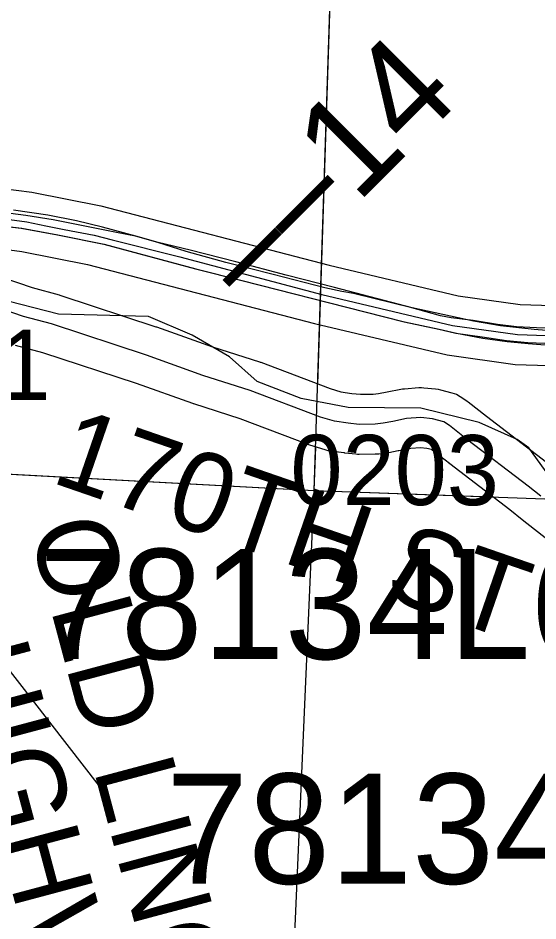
# Model space of a CAD drawing. Extents: x -132.8 to -73.3, y -60 to -26.
# Drawn here: x -123.687 to -123.168, y -33.788 to -32.886 of the extents above; entities that cross this region are included whole.
import ezdxf

# ---------------------------------------------------------------- set-up
doc = ezdxf.new("R2010")
doc.units = 0
for name, color, linetype in [('tdCoDivCarto', 7, 'Continuous'), ('tdCoHydroRiver', 7, 'Continuous'), ('tdCoInt', 7, 'Continuous'), ('tdCoIntCL', 7, 'Continuous'), ('tdCoIntRte', 7, 'Continuous'), ('tdCoPrimary', 7, 'Continuous'), ('tdCoSecRdNmbr', 7, 'Continuous'), ('tdCoSecRdTxt', 7, 'Continuous'), ('tdCoSecRteBand', 7, 'Continuous'), ('tdCoSecRteCL', 7, 'Continuous'), ('tdCoSectLine', 7, 'Continuous'), ('tdCoSectLinePart', 7, 'Continuous'), ('tdCoStrucPriMaintName', 7, 'Continuous'), ('tdCoSurfGravel', 7, 'Continuous'), ('tdStHwyIntRefPost1', 7, 'Continuous')]:
    doc.layers.add(name, color=color, linetype=linetype)

msp = doc.modelspace()

# ---------------------------------------------------------------- linework, layer by layer
at = {"layer": 'tdCoDivCarto'}
for p, q in [((-123.65686, -33.08315), (-123.69116, -33.0781)), ((-123.62835, -33.08884), (-123.65686, -33.08315)), ((-123.72082, -33.09187), (-123.68309, -33.09606)), ((-123.60236, -33.09494), (-123.62835, -33.08884)), ((-123.68309, -33.09606), (-123.64708, -33.10272)), ((-123.56915, -33.10396), (-123.60236, -33.09494)), ((-123.64708, -33.10272), (-123.60072, -33.11209)), ((-123.54671, -33.11037), (-123.56915, -33.10396)), ((-123.51482, -33.11788), (-123.54671, -33.11037)), ((-123.60072, -33.11209), (-123.50923, -33.13675)), ((-123.46915, -33.12956), (-123.51482, -33.11788)), ((-123.50923, -33.13675), (-123.46287, -33.14834)), ((-123.41896, -33.14302), (-123.46915, -33.12956)), ((-123.37077, -33.15534), (-123.41896, -33.14302)), ((-123.46287, -33.14834), (-123.34006, -33.17966)), ((-123.2932, -33.17572), (-123.37077, -33.15534)), ((-123.34006, -33.17966), (-123.30084, -33.18953)), ((-123.23201, -33.18907), (-123.2932, -33.17572)), ((-123.30084, -33.18953), (-123.26632, -33.19693)), ((-123.20495, -33.19363), (-123.23201, -33.18907)), ((-123.26632, -33.19693), (-123.24914, -33.20077)), ((-123.24914, -33.20077), (-123.22282, -33.20589)), ((-123.17128, -33.19742), (-123.20495, -33.19363)), ((-123.14297, -33.19953), (-123.17128, -33.19742)), ((-123.22282, -33.20589), (-123.19851, -33.2092)), ((-123.19851, -33.2092), (-123.1776, -33.21126)), ((-123.1776, -33.21126), (-123.14785, -33.2137))]:
    msp.add_line(p, q, dxfattribs=at)
for points in [[(-123.14297, -33.19953), (-123.17128, -33.19742), (-123.20495, -33.19363), (-123.23201, -33.18907), (-123.2932, -33.17572), (-123.37077, -33.15534), (-123.41896, -33.14302), (-123.46915, -33.12956), (-123.51482, -33.11788), (-123.54671, -33.11037), (-123.56915, -33.10396), (-123.60236, -33.09494), (-123.62835, -33.08884), (-123.65686, -33.08315), (-123.69116, -33.0781)], [(-123.14297, -33.19953), (-123.17128, -33.19742), (-123.20495, -33.19363), (-123.23201, -33.18907), (-123.2932, -33.17572), (-123.37077, -33.15534), (-123.41896, -33.14302), (-123.46915, -33.12956), (-123.51482, -33.11788), (-123.54671, -33.11037), (-123.56915, -33.10396), (-123.60236, -33.09494), (-123.62835, -33.08884), (-123.65686, -33.08315), (-123.69116, -33.0781)], [(-123.14297, -33.19953), (-123.17128, -33.19742), (-123.20495, -33.19363), (-123.23201, -33.18907), (-123.2932, -33.17572), (-123.37077, -33.15534), (-123.41896, -33.14302), (-123.46915, -33.12956), (-123.51482, -33.11788), (-123.54671, -33.11037), (-123.56915, -33.10396), (-123.60236, -33.09494), (-123.62835, -33.08884), (-123.65686, -33.08315), (-123.69116, -33.0781)], [(-123.72082, -33.09187), (-123.68309, -33.09606), (-123.64708, -33.10272), (-123.60072, -33.11209), (-123.50923, -33.13675), (-123.46287, -33.14834), (-123.34006, -33.17966), (-123.30084, -33.18953), (-123.26632, -33.19693), (-123.24914, -33.20077), (-123.22282, -33.20589), (-123.19851, -33.2092), (-123.1776, -33.21126), (-123.14785, -33.2137)], [(-123.72082, -33.09187), (-123.68309, -33.09606), (-123.64708, -33.10272), (-123.60072, -33.11209), (-123.50923, -33.13675), (-123.46287, -33.14834), (-123.34006, -33.17966), (-123.30084, -33.18953), (-123.26632, -33.19693), (-123.24914, -33.20077), (-123.22282, -33.20589), (-123.19851, -33.2092), (-123.1776, -33.21126), (-123.14785, -33.2137)], [(-123.72082, -33.09187), (-123.68309, -33.09606), (-123.64708, -33.10272), (-123.60072, -33.11209), (-123.50923, -33.13675), (-123.46287, -33.14834), (-123.34006, -33.17966), (-123.30084, -33.18953), (-123.26632, -33.19693), (-123.24914, -33.20077), (-123.22282, -33.20589), (-123.19851, -33.2092), (-123.1776, -33.21126), (-123.14785, -33.2137)]]:
    msp.add_lwpolyline(points, dxfattribs=at)
at = {"layer": 'tdCoHydroRiver'}
for points in [[(-123.18839, -33.30712), (-123.2265, -33.29012), (-123.28449, -33.27585), (-123.35707, -33.27534), (-123.40414, -33.26611), (-123.44784, -33.24908), (-123.47555, -33.22463), (-123.51281, -33.20306), (-123.55647, -33.18445), (-123.64635, -33.18188), (-123.70901, -33.16589), (-123.79817, -33.1381), (-123.8385, -33.11328), (-123.8567, -33.08752), (-123.85792, -33.07487), (-123.86855, -33.06037), (-123.88252, -33.05208), (-123.89181, -33.043)], [(-122.87983, -33.53648), (-123.02823, -33.53875), (-123.04681, -33.52562), (-123.08005, -33.47109), (-123.11104, -33.44974), (-123.12958, -33.43505), (-123.13712, -33.42222), (-123.14274, -33.39683), (-123.14526, -33.3731), (-123.15267, -33.35554), (-123.1525, -33.34924), (-123.17684, -33.31546), (-123.18839, -33.30712)]]:
    msp.add_lwpolyline(points, dxfattribs=at)
at = {"layer": 'tdCoInt'}
for points in [[(-124.29321, -33.10172), (-124.03493, -33.07179), (-123.89569, -33.05855), (-123.82413, -33.05292), (-123.75212, -33.05225), (-123.72016, -33.05399), (-123.67292, -33.06015), (-123.60412, -33.07385), (-123.37605, -33.13307), (-123.24733, -33.16364), (-123.18531, -33.17223), (-123.08956, -33.17523), (-123.0687, -33.17543), (-122.99318, -33.16383), (-122.93683, -33.1658), (-122.83769, -33.16029), (-122.74269, -33.15318), (-122.6906, -33.14683), (-122.64489, -33.14047), (-122.55572, -33.1377), (-122.51235, -33.14168)], [(-124.31057, -33.16427), (-124.22876, -33.15415), (-124.02921, -33.13153), (-123.89071, -33.11834), (-123.82134, -33.11289), (-123.75375, -33.11225), (-123.72568, -33.11378), (-123.68289, -33.11936), (-123.61729, -33.13241), (-123.39065, -33.19127), (-123.25841, -33.22268), (-123.19053, -33.23208), (-123.09063, -33.23522), (-123.06428, -33.23547), (-122.98979, -33.22399), (-122.93624, -33.22586), (-122.83363, -33.22015), (-122.73682, -33.21291), (-122.68193, -33.20622), (-122.63891, -33.20018), (-122.55715, -33.19773), (-122.52407, -33.20081), (-122.51505, -33.2024)]]:
    msp.add_lwpolyline(points, dxfattribs=at)
at = {"layer": 'tdCoIntCL'}
msp.add_lwpolyline([(-124.3752, -33.13958), (-124.25202, -33.12694), (-124.23212, -33.12433), (-124.20439, -33.12172), (-124.03207, -33.10166), (-124.01693, -33.10052), (-123.98176, -33.09622), (-123.8932, -33.08845), (-123.82274, -33.0829), (-123.77772, -33.08225), (-123.75293, -33.08225), (-123.72292, -33.08388), (-123.67791, -33.08975), (-123.65899, -33.09367), (-123.64072, -33.09726), (-123.61071, -33.10313), (-123.59277, -33.10769), (-123.52525, -33.12466), (-123.38335, -33.16217), (-123.25287, -33.19316), (-123.18792, -33.20215), (-123.12108, -33.20457)], dxfattribs=at)
at = {"layer": 'tdCoIntRte'}
for points in [[(-123.1421, -33.19609), (-123.16904, -33.19545), (-123.18902, -33.19446), (-123.20801, -33.19224), (-123.23242, -33.1883), (-123.25437, -33.18558), (-123.26497, -33.18361), (-123.29358, -33.17572), (-123.35178, -33.16142), (-123.36362, -33.15944), (-123.38038, -33.15574), (-123.43217, -33.14243), (-123.47927, -33.13034), (-123.51873, -33.11925), (-123.54709, -33.11037), (-123.56953, -33.10396), (-123.58827, -33.10026), (-123.62181, -33.0936), (-123.65165, -33.08768), (-123.67878, -33.08349), (-123.72761, -33.07708)], [(-123.1421, -33.19609), (-123.16904, -33.19545), (-123.18902, -33.19446), (-123.20801, -33.19224), (-123.23242, -33.1883), (-123.25437, -33.18558), (-123.26497, -33.18361), (-123.29358, -33.17572), (-123.35178, -33.16142), (-123.36362, -33.15944), (-123.38038, -33.15574), (-123.43217, -33.14243), (-123.47927, -33.13034), (-123.51873, -33.11925), (-123.54709, -33.11037), (-123.56953, -33.10396), (-123.58827, -33.10026), (-123.62181, -33.0936), (-123.65165, -33.08768), (-123.67878, -33.08349), (-123.72761, -33.07708)], [(-123.72119, -33.09187), (-123.68346, -33.09606), (-123.64746, -33.10272), (-123.6011, -33.11209), (-123.50961, -33.13675), (-123.46324, -33.14834), (-123.34043, -33.17966), (-123.30122, -33.18953), (-123.2667, -33.19693), (-123.24952, -33.20077), (-123.22338, -33.2046), (-123.19894, -33.20821), (-123.1779, -33.21013), (-123.14368, -33.21161)], [(-123.72119, -33.09187), (-123.68346, -33.09606), (-123.64746, -33.10272), (-123.6011, -33.11209), (-123.50961, -33.13675), (-123.46324, -33.14834), (-123.34043, -33.17966), (-123.30122, -33.18953), (-123.2667, -33.19693), (-123.24952, -33.20077), (-123.22338, -33.2046), (-123.19894, -33.20821), (-123.1779, -33.21013), (-123.14368, -33.21161)]]:
    msp.add_lwpolyline(points, dxfattribs=at)
at = {"layer": 'tdCoPrimary'}
for points in [[(-123.14297, -33.19953), (-123.17128, -33.19742), (-123.20495, -33.19363), (-123.23201, -33.18907), (-123.2932, -33.17572), (-123.37077, -33.15534), (-123.41896, -33.14302), (-123.46915, -33.12956), (-123.51482, -33.11788), (-123.54671, -33.11037), (-123.56915, -33.10396), (-123.60236, -33.09494), (-123.62835, -33.08884), (-123.65686, -33.08315), (-123.69116, -33.0781)], [(-123.14297, -33.19953), (-123.17128, -33.19742), (-123.20495, -33.19363), (-123.23201, -33.18907), (-123.2932, -33.17572), (-123.37077, -33.15534), (-123.41896, -33.14302), (-123.46915, -33.12956), (-123.51482, -33.11788), (-123.54671, -33.11037), (-123.56915, -33.10396), (-123.60236, -33.09494), (-123.62835, -33.08884), (-123.65686, -33.08315), (-123.69116, -33.0781)], [(-123.14297, -33.19953), (-123.17128, -33.19742), (-123.20495, -33.19363), (-123.23201, -33.18907), (-123.2932, -33.17572), (-123.37077, -33.15534), (-123.41896, -33.14302), (-123.46915, -33.12956), (-123.51482, -33.11788), (-123.54671, -33.11037), (-123.56915, -33.10396), (-123.60236, -33.09494), (-123.62835, -33.08884), (-123.65686, -33.08315), (-123.69116, -33.0781)], [(-123.72082, -33.09187), (-123.68309, -33.09606), (-123.64708, -33.10272), (-123.60072, -33.11209), (-123.50923, -33.13675), (-123.46287, -33.14834), (-123.34006, -33.17966), (-123.30084, -33.18953), (-123.26632, -33.19693), (-123.24914, -33.20077), (-123.22282, -33.20589), (-123.19851, -33.2092), (-123.1776, -33.21126), (-123.14785, -33.2137)], [(-123.72082, -33.09187), (-123.68309, -33.09606), (-123.64708, -33.10272), (-123.60072, -33.11209), (-123.50923, -33.13675), (-123.46287, -33.14834), (-123.34006, -33.17966), (-123.30084, -33.18953), (-123.26632, -33.19693), (-123.24914, -33.20077), (-123.22282, -33.20589), (-123.19851, -33.2092), (-123.1776, -33.21126), (-123.14785, -33.2137)], [(-123.72082, -33.09187), (-123.68309, -33.09606), (-123.64708, -33.10272), (-123.60072, -33.11209), (-123.50923, -33.13675), (-123.46287, -33.14834), (-123.34006, -33.17966), (-123.30084, -33.18953), (-123.26632, -33.19693), (-123.24914, -33.20077), (-123.22282, -33.20589), (-123.19851, -33.2092), (-123.1776, -33.21126), (-123.14785, -33.2137)]]:
    msp.add_lwpolyline(points, dxfattribs=at)
at = {"layer": 'tdCoSecRteBand'}
for points in [[(-123.70302, -33.14512), (-123.67259, -33.15547), (-123.64566, -33.1627), (-123.64484, -33.16292), (-123.64404, -33.16319), (-123.54923, -33.19445), (-123.54889, -33.19456), (-123.54856, -33.19468), (-123.49249, -33.21466), (-123.44582, -33.22952), (-123.44502, -33.22977), (-123.44424, -33.23007), (-123.37522, -33.25637), (-123.3644, -33.25953), (-123.35346, -33.26106), (-123.34477, -33.262), (-123.33226, -33.26193), (-123.32678, -33.26124), (-123.31826, -33.25966), (-123.30471, -33.25692), (-123.30287, -33.25655), (-123.301, -33.25641), (-123.28671, -33.25534), (-123.28409, -33.25515), (-123.28147, -33.25541), (-123.26988, -33.25658), (-123.26735, -33.25683), (-123.26489, -33.25751), (-123.25354, -33.26066), (-123.24913, -33.26187), (-123.24529, -33.26435), (-123.2396, -33.26802), (-123.2384, -33.26879), (-123.23728, -33.26967), (-123.21913, -33.28398), (-123.15917, -33.32984)], [(-123.15589, -33.40912), (-123.18332, -33.3873), (-123.19585, -33.37733), (-123.25576, -33.3315), (-123.25593, -33.33137), (-123.25611, -33.33123), (-123.2733, -33.31768), (-123.27394, -33.31726), (-123.27844, -33.31602), (-123.28487, -33.31537), (-123.29467, -33.3161), (-123.30661, -33.31852), (-123.30685, -33.31857), (-123.30709, -33.31861), (-123.31669, -33.32039), (-123.31753, -33.32054), (-123.31838, -33.32065), (-123.32651, -33.32168), (-123.32831, -33.32191), (-123.33012, -33.32192), (-123.34614, -33.32201), (-123.34784, -33.32202), (-123.34952, -33.32184), (-123.36037, -33.32066), (-123.36084, -33.32061), (-123.36131, -33.32055), (-123.37487, -33.31865), (-123.37704, -33.31835), (-123.37913, -33.31774), (-123.3932, -33.31362), (-123.39435, -33.31329), (-123.39547, -33.31286), (-123.46483, -33.28644), (-123.51118, -33.27167), (-123.51167, -33.27152), (-123.51215, -33.27135), (-123.56836, -33.25132), (-123.66203, -33.22043), (-123.6891, -33.21316)]]:
    msp.add_lwpolyline(points, dxfattribs=at)
at = {"layer": 'tdCoSecRteCL'}
msp.add_lwpolyline([(-123.16464, -33.36382), (-123.17739, -33.35367), (-123.23753, -33.30767), (-123.25585, -33.29323), (-123.26154, -33.28957), (-123.27289, -33.28643), (-123.28448, -33.28526), (-123.29877, -33.28632), (-123.31256, -33.28911), (-123.32216, -33.29089), (-123.33028, -33.29192), (-123.3463, -33.29201), (-123.35715, -33.29084), (-123.37072, -33.28894), (-123.38479, -33.28483), (-123.45492, -33.25811), (-123.50208, -33.24309), (-123.55863, -33.22294), (-123.65343, -33.19168), (-123.68132, -33.18419), (-123.71268, -33.17352)], dxfattribs=at)
at = {"layer": 'tdCoSectLine'}
for points in [[(-123.39094, -33.358), (-123.3574, -32.32496)], [(-124.40097, -33.30385), (-123.39094, -33.358)], [(-123.43331, -34.328), (-123.39094, -33.358)], [(-123.39094, -33.358), (-122.38734, -33.39436)]]:
    msp.add_lwpolyline(points, dxfattribs=at)
at = {"layer": 'tdCoSectLinePart'}
for points in [[(-123.38749, -33.25186), (-123.3574, -32.32496)], [(-123.39094, -33.358), (-123.38953, -33.3147)], [(-123.90229, -33.33058), (-123.39094, -33.358)], [(-123.43331, -34.328), (-123.39094, -33.358)], [(-123.39094, -33.358), (-123.21364, -33.36442)]]:
    msp.add_lwpolyline(points, dxfattribs=at)
at = {"layer": 'tdCoStrucPriMaintName'}
msp.add_lwpolyline([(-123.60542, -33.65349), (-123.96767, -33.18653)], dxfattribs=at)
msp.add_lwpolyline([(-123.60542, -33.65349), (-123.96767, -33.18653)], dxfattribs=at)
msp.add_lwpolyline([(-123.60542, -33.65349), (-123.96767, -33.18653)], dxfattribs=at)
at = {"layer": 'tdCoSurfGravel'}
msp.add_lwpolyline([(-123.16464, -33.36382), (-123.17739, -33.35367), (-123.23753, -33.30767), (-123.25585, -33.29323), (-123.26154, -33.28957), (-123.27289, -33.28643), (-123.28448, -33.28526), (-123.29877, -33.28632), (-123.31256, -33.28911), (-123.32216, -33.29089), (-123.33028, -33.29192), (-123.3463, -33.29201), (-123.35715, -33.29084), (-123.37072, -33.28894), (-123.38479, -33.28483), (-123.45492, -33.25811), (-123.50208, -33.24309), (-123.55863, -33.22294), (-123.65343, -33.19168), (-123.68132, -33.18419), (-123.71268, -33.17352)], dxfattribs=at)

# ---------------------------------------------------------------- texts
at = {"layer": 'tdCoSecRdNmbr'}
for s, rotation, p in [('0311', 359.90712, (-123.86255, -33.26729)), ('0203', 359.90742, (-123.41485, -33.37244))]:
    msp.add_text(s, height=0.07, rotation=rotation, dxfattribs=at).set_placement(p)
at = {"layer": 'tdCoSecRdTxt'}
for s, rotation, p in [('170TH ST', 340.94024, (-123.65532, -33.3494)), ('OLD LINCOLN', 284.95658, (-123.67593, -33.39543)), ('HIGHWAY', 284.95658, (-123.75626, -33.52093))]:
    msp.add_text(s, height=0.08, rotation=rotation, dxfattribs=at).set_placement(p)
at = {"layer": 'tdCoStrucPriMaintName'}
for s, p in [('78134L680', (-123.66604, -33.52651)), ('78134L680', (-123.66604, -33.52651)), ('78134L680', (-123.66604, -33.52651)), ('78134R680', (-123.53874, -33.75095)), ('78134R680', (-123.53874, -33.75095)), ('78134R680', (-123.53874, -33.75095))]:
    msp.add_text(s, height=0.11, dxfattribs=at).set_placement(p)
at = {"layer": 'tdStHwyIntRefPost1'}
msp.add_text('‒‒14', height=0.1, rotation=45, dxfattribs=at).set_placement((-123.45317, -33.17738))

doc.saveas('drawing.dxf')
